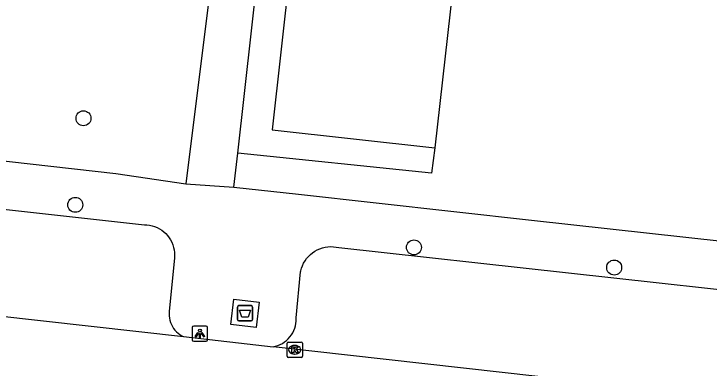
# Model space of a CAD drawing. Extents: x 161928 to 163055, y 386475 to 387428.
# Drawn here: x 162291.77 to 162337.26, y 386658.51 to 386681.68 of the extents above; entities that cross this region are included whole.
import ezdxf

# ---------------------------------------------------------------- set-up
doc = ezdxf.new("R2010")
doc.units = 0
for name, color, linetype in [('IMGEO_Afval_apart_plaats', 7, 'Continuous'), ('IMGEO_Boom', 7, 'Continuous'), ('IMGEO_Grasland_overig', 7, 'Continuous'), ('IMGEO_Kolk', 7, 'Continuous'), ('IMGEO_Lichtpunt', 7, 'Continuous'), ('IMGEO_Pand', 7, 'Continuous'), ('IMGEO_Rijbaan_lokaal_open', 7, 'Continuous'), ('IMGEO_Voetpad_gesloten', 7, 'Continuous'), ('IMGEO_Voetpad_open', 7, 'Continuous')]:
    doc.layers.add(name, color=color, linetype=linetype)

msp = doc.modelspace()

# ---------------------------------------------------------------- linework, layer by layer
at = {"layer": 'IMGEO_Afval_apart_plaats'}
for p, q in [((162306.393, 386661.698), (162306.393, 386662.498)), ((162306.393, 386662.498), (162306.393, 386661.698)), ((162306.493, 386662.598), (162307.283, 386662.598)), ((162307.283, 386662.598), (162306.493, 386662.598)), ((162307.383, 386662.498), (162307.383, 386661.698)), ((162307.383, 386661.698), (162307.383, 386662.498)), ((162307.283, 386661.598), (162306.493, 386661.598)), ((162306.493, 386661.598), (162307.283, 386661.598))]:
    msp.add_line(p, q, dxfattribs=at)
msp.add_lwpolyline([(162306.536, 386662.312), (162307.24, 386662.312), (162307.091, 386661.842), (162306.685, 386661.842), (162306.536, 386662.312)], dxfattribs=at)
for centre, start, end in [((162306.493, 386662.498), 90, 180), ((162306.493, 386662.498), 90, 180), ((162307.283, 386662.498), 0, 90), ((162307.283, 386662.498), 360, 90), ((162306.493, 386661.698), 180, 270), ((162306.493, 386661.698), 180, 270), ((162307.283, 386661.698), 270, 0), ((162307.283, 386661.698), 270, 0)]:
    msp.add_arc(centre, 0.1, start, end, dxfattribs=at)
at = {"layer": 'IMGEO_Boom'}
for centre in [(162296.321, 386674.857), (162295.782, 386669.193), (162317.943, 386666.409), (162331.047, 386665.091)]:
    msp.add_circle(centre, 0.489, dxfattribs=at)
at = {"layer": 'IMGEO_Grasland_overig'}
msp.add_lwpolyline([(162319.313, 386672.926), (162319.093, 386671.274), (162306.412, 386672.563)], dxfattribs=at)
at = {"layer": 'IMGEO_Kolk'}
for p, q in [((162309.643, 386659.288), (162309.643, 386660.14)), ((162309.718, 386660.214), (162310.57, 386660.214)), ((162310.131, 386659.994), (162310.156, 386659.994)), ((162310.644, 386660.14), (162310.644, 386659.288)), ((162310.57, 386659.214), (162309.718, 386659.214)), ((162310.154, 386659.434), (162310.129, 386659.434))]:
    msp.add_line(p, q, dxfattribs=at)
for points in [[(162309.643, 386659.288), (162309.643, 386660.14)], [(162309.718, 386660.214), (162310.57, 386660.214)], [(162310.644, 386660.14), (162310.644, 386659.288)], [(162309.964, 386659.914), (162310.087, 386659.914), (162310.087, 386659.763), (162310.217, 386659.914), (162310.381, 386659.914), (162310.235, 386659.763), (162310.388, 386659.514), (162310.236, 386659.514), (162310.151, 386659.678), (162310.087, 386659.611), (162310.087, 386659.514), (162309.964, 386659.514), (162309.964, 386659.914)], [(162310.57, 386659.214), (162309.718, 386659.214)]]:
    msp.add_lwpolyline(points, dxfattribs=at)
for centre, start, end in [((162309.72, 386660.138), 91.552, 178.448), ((162309.72, 386660.138), 91.552, 178.448), ((162310.568, 386660.138), 1.552, 88.448), ((162310.568, 386660.138), 1.552, 88.448), ((162309.72, 386659.29), 181.552, 268.448), ((162309.72, 386659.29), 181.552, 268.448), ((162310.568, 386659.29), 271.552, 358.448), ((162310.568, 386659.29), 271.552, 358.448)]:
    msp.add_arc(centre, 0.0765, start, end, dxfattribs=at)
for centre, major_axis, ratio, start_param, end_param in [((162310.13, 386659.714), (-0.387, 0.002), 0.722429, 4.712389, 7.853982), ((162310.155, 386659.714), (-0.39, 0.002), 0.717154, 1.570796, 4.712389)]:
    msp.add_ellipse(centre, major_axis=major_axis, ratio=ratio, start_param=start_param, end_param=end_param, dxfattribs=at)
at = {"layer": 'IMGEO_Lichtpunt'}
for p, q in [((162303.437, 386661.171), (162303.437, 386660.364)), ((162303.437, 386661.171), (162303.437, 386660.364)), ((162304.339, 386661.266), (162303.531, 386661.266)), ((162304.339, 386661.266), (162303.531, 386661.266)), ((162304.433, 386660.364), (162304.433, 386661.171)), ((162304.433, 386660.364), (162304.433, 386661.171)), ((162303.531, 386660.27), (162304.339, 386660.27)), ((162303.531, 386660.27), (162304.339, 386660.27))]:
    msp.add_line(p, q, dxfattribs=at)
for points in [[(162303.811, 386660.835), (162303.85, 386660.807), (162303.662, 386660.545), (162303.624, 386660.572), (162303.811, 386660.835)], [(162303.913, 386660.787), (162303.96, 386660.787), (162303.96, 386660.465), (162303.913, 386660.465), (162303.913, 386660.787)], [(162304.023, 386660.807), (162304.061, 386660.834), (162304.248, 386660.572), (162304.209, 386660.544), (162304.023, 386660.807)]]:
    msp.add_lwpolyline(points, dxfattribs=at)
msp.add_circle((162303.936, 386660.969), 0.0994, dxfattribs=at)
for centre, start, end in [((162303.531, 386661.171), 90, 180), ((162303.531, 386661.171), 90, 180), ((162304.339, 386661.171), 0, 90), ((162304.339, 386661.171), 0, 90), ((162303.531, 386660.364), 180, 270), ((162303.531, 386660.364), 180, 270), ((162304.339, 386660.364), 270, 0), ((162304.339, 386660.364), 270, 360)]:
    msp.add_arc(centre, 0.0946, start, end, dxfattribs=at)
at = {"layer": 'IMGEO_Pand'}
for points in [[(162321.286, 386690.536), (162319.313, 386672.926)], [(162309.826, 386684.469), (162308.665, 386674.096), (162319.313, 386672.926)]]:
    msp.add_lwpolyline(points, dxfattribs=at)
at = {"layer": 'IMGEO_Rijbaan_lokaal_open'}
for points in [[(162265.999, 386664.701), (162302.86, 386660.57)], [(162302.86, 386660.57), (162308.731, 386659.914)], [(162345.899, 386655.749), (162308.731, 386659.914)]]:
    msp.add_lwpolyline(points, dxfattribs=at)
at = {"layer": 'IMGEO_Voetpad_gesloten'}
msp.add_lwpolyline([(162307.621, 386661.176), (162305.969, 386661.36), (162306.154, 386663.019), (162307.806, 386662.835), (162307.621, 386661.176)], dxfattribs=at)
at = {"layer": 'IMGEO_Voetpad_open'}
for points in [[(162305.205, 386688.636), (162305.169, 386688.318), (162304.669, 386683.878), (162303.013, 386670.566)], [(162306.412, 386672.563), (162307.775, 386684.695), (162309.645, 386684.489), (162309.826, 386684.469)], [(162263.477, 386675.126), (162265.931, 386674.909), (162298.443, 386671.239), (162303.013, 386670.566)], [(162306.164, 386670.355), (162306.412, 386672.563)], [(162270.043, 386671.238), (162300.306, 386667.884), (162300.462, 386667.879), (162300.636, 386667.859), (162300.807, 386667.824), (162300.974, 386667.774), (162301.136, 386667.708), (162301.292, 386667.629), (162301.439, 386667.536), (162301.578, 386667.43), (162301.707, 386667.312), (162301.825, 386667.183), (162301.931, 386667.044), (162302.024, 386666.896), (162302.104, 386666.741), (162302.169, 386666.579), (162302.219, 386666.412), (162302.255, 386666.24), (162302.275, 386666.067), (162302.279, 386665.892), (162302.268, 386665.718), (162301.932, 386662.222), (162301.923, 386662.076), (162301.927, 386661.93), (162301.944, 386661.785), (162301.974, 386661.642), (162302.017, 386661.502), (162302.072, 386661.367), (162302.138, 386661.237), (162302.217, 386661.113), (162302.305, 386660.997), (162302.404, 386660.89), (162302.512, 386660.791), (162302.629, 386660.703), (162302.753, 386660.626), (162302.86, 386660.57)], [(162303.013, 386670.566), (162306.164, 386670.355)], [(162306.164, 386670.355), (162310.4, 386669.893), (162325.646, 386668.198), (162340.891, 386666.503), (162345.614, 386665.927)], [(162308.731, 386659.914), (162308.89, 386659.948), (162309.045, 386659.996), (162309.195, 386660.058), (162309.339, 386660.133), (162309.475, 386660.221), (162309.603, 386660.321), (162309.722, 386660.431), (162309.831, 386660.552), (162309.928, 386660.682), (162310.013, 386660.82), (162310.086, 386660.965), (162310.145, 386661.117), (162310.19, 386661.272), (162310.222, 386661.432), (162310.239, 386661.593), (162310.242, 386661.755), (162310.24, 386661.794), (162310.528, 386664.819), (162310.538, 386664.869), (162310.585, 386665.044), (162310.647, 386665.214), (162310.724, 386665.378), (162310.816, 386665.534), (162310.921, 386665.681), (162311.039, 386665.819), (162311.169, 386665.945), (162311.309, 386666.06), (162311.459, 386666.161), (162311.618, 386666.249), (162311.783, 386666.322), (162311.955, 386666.38), (162312.131, 386666.422), (162312.31, 386666.448), (162312.491, 386666.459), (162312.672, 386666.453), (162312.852, 386666.431), (162313.029, 386666.393), (162328.058, 386664.745), (162343.087, 386663.098)]]:
    msp.add_lwpolyline(points, dxfattribs=at)

doc.saveas('drawing.dxf')
